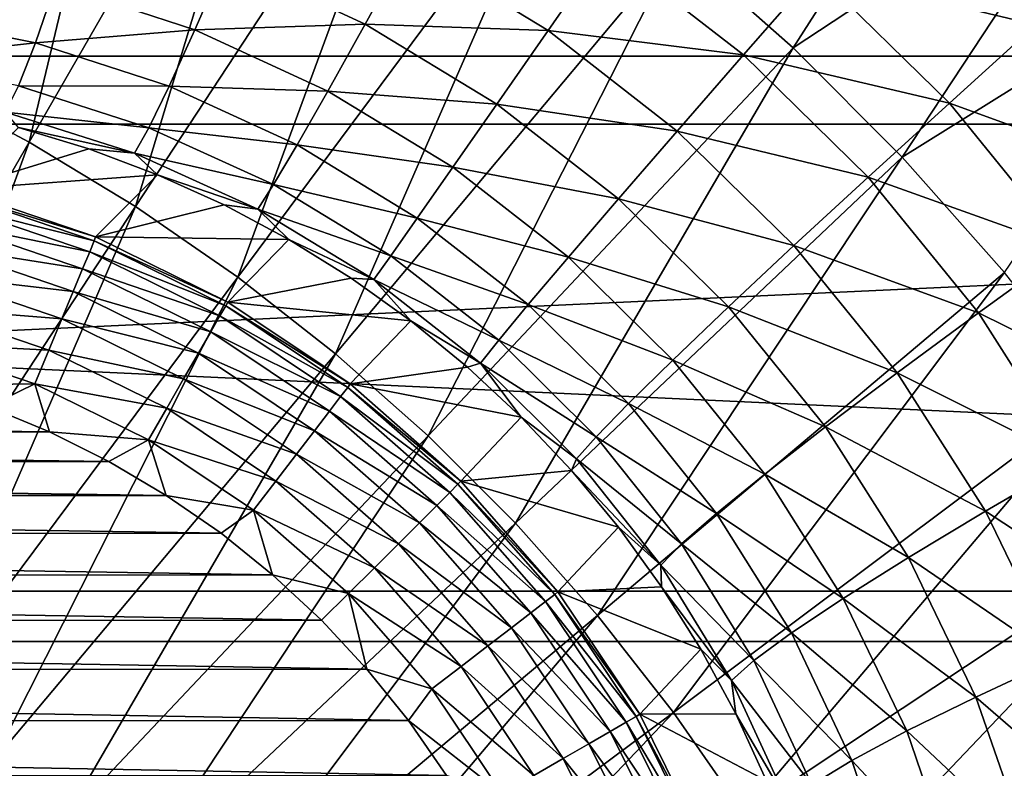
# Model space of a CAD drawing. Header units: metres. Extents: x -22 to 22, y 0 to 204.
# Tile 404 of 497: x 3.75 to 7.25, y 186.96 to 189.62. Entities that reach past the tile are written whole.
import ezdxf

# ---------------------------------------------------------------- set-up
doc = ezdxf.new("R2010")
doc.units = ezdxf.units.M
doc.layers.add('solid_002_SW0002', color=7, linetype='CONTINUOUS')
doc.layers.add('solid_002_SW0002_01', color=7, linetype='CONTINUOUS')

msp = doc.modelspace()

# ---------------------------------------------------------------- linework, layer by layer
at = {"layer": 'solid_002_SW0002'}
for points in [[(18.79812, 191.021088, 0.72), (-18.79812, 191.021088, 0.72), (-19.582014, 189.245132, 0.72)], [(19.582014, 189.245132, 0.72), (-19.582014, 189.245132, 0.72), (-20.197836, 187.408127, 0.72)], [(20.197836, 187.408127, 0.72), (-20.197836, 187.408127, 0.72), (-20.64257, 185.517471, 0.72)]]:
    msp.add_3dface(points, dxfattribs=at)
at = {"layer": 'solid_002_SW0002_01'}
for points in [[(-20.239058, 189.486969), (-19.429903, 191.322739), (20.239056, 189.486969)], [(-19.429903, 191.322739), (19.429903, 191.322739), (20.239056, 189.486969)], [(3.392634, 189.389069, 261.141571), (4.238015, 191.078064, 261.11438), (3.734998, 191.308762, 261.083984)], [(3.783996, 189.181915, 261.168884), (4.238015, 191.078064, 261.11438), (3.392634, 189.389069, 261.141571)], [(3.783996, 189.181915, 261.168884), (4.726892, 190.81926, 261.148499), (4.238015, 191.078064, 261.11438)], [(18.79812, 191.021088, 0.72), (-19.582014, 189.245132, 0.72), (19.582014, 189.245132, 0.72)], [(4.162228, 188.952698, 261.199097), (4.726892, 190.81926, 261.148499), (3.783996, 189.181915, 261.168884)], [(4.162228, 188.952698, 261.199097), (5.199363, 190.532913, 261.186249), (4.726892, 190.81926, 261.148499)], [(6.086611, 189.880402, 261.272217), (6.497746, 189.516205, 261.32019), (7.247954, 190.689087, 261.334351)], [(6.497746, 189.516205, 261.32019), (7.634812, 190.266434, 261.384674), (7.247954, 190.689087, 261.334351)], [(4.525593, 188.70195, 261.232117), (5.199363, 190.532913, 261.186249), (4.162228, 188.952698, 261.199097)], [(4.525593, 188.70195, 261.232117), (5.65326, 190.219666, 261.227539), (5.199363, 190.532913, 261.186249)], [(6.497746, 189.516205, 261.32019), (6.885348, 189.128479, 261.371277), (7.634812, 190.266434, 261.384674)], [(6.885348, 189.128479, 261.371277), (8.000366, 189.824326, 261.437927), (7.634812, 190.266434, 261.384674)], [(4.872514, 188.430374, 261.267914), (5.65326, 190.219666, 261.227539), (4.525593, 188.70195, 261.232117)], [(4.872514, 188.430374, 261.267914), (6.086611, 189.880402, 261.272217), (5.65326, 190.219666, 261.227539)], [(6.578344, 189.78537, 257.265228), (6.851815, 190.096527, 257.399323), (7.360445, 189.598404, 257.416473)], [(7.360445, 189.598404, 257.416473), (6.851815, 190.096527, 257.399323), (7.680366, 189.884674, 257.489197)], [(4.977928, 189.600845, 256.532562), (4.48091, 189.830399, 256.553589), (5.131548, 189.88002, 256.829315)], [(5.201653, 188.13884, 261.306305), (6.086611, 189.880402, 261.272217), (4.872514, 188.430374, 261.267914)], [(4.977928, 189.600845, 256.532562), (5.131548, 189.88002, 256.829315), (5.627454, 189.577774, 256.820892)], [(5.627454, 189.577774, 256.820892), (5.131548, 189.88002, 256.829315), (5.831931, 189.872101, 257.068176)], [(5.201653, 188.13884, 261.306305), (6.497746, 189.516205, 261.32019), (6.086611, 189.880402, 261.272217)], [(5.627454, 189.577774, 256.820892), (5.831931, 189.872101, 257.068176), (6.321222, 189.491501, 257.07254)], [(6.321222, 189.491501, 257.07254), (5.831931, 189.872101, 257.068176), (6.578344, 189.78537, 257.265228)], [(4.372547, 189.580688, 256.213745), (3.877859, 189.742554, 256.247131), (4.48091, 189.830399, 256.553589)], [(4.372547, 189.580688, 256.213745), (4.48091, 189.830399, 256.553589), (4.977928, 189.600845, 256.532562)], [(6.885348, 189.128479, 261.371277), (7.248406, 188.718872, 261.425201), (8.000366, 189.824326, 261.437927)], [(6.321222, 189.491501, 257.07254), (6.578344, 189.78537, 257.265228), (7.053001, 189.32074, 257.28241)], [(7.053001, 189.32074, 257.28241), (6.578344, 189.78537, 257.265228), (7.360445, 189.598404, 257.416473)], [(3.805899, 189.534439, 255.87149), (3.315197, 189.632401, 255.916855), (3.877859, 189.742554, 256.247131)], [(3.805899, 189.534439, 255.87149), (3.877859, 189.742554, 256.247131), (4.372547, 189.580688, 256.213745)], [(3.268308, 189.475082, 255.51358), (3.315197, 189.632401, 255.916855), (3.805899, 189.534439, 255.87149)], [(4.845086, 189.363068, 256.192841), (4.372547, 189.580688, 256.213745), (4.977928, 189.600845, 256.532562)], [(4.845086, 189.363068, 256.192841), (4.977928, 189.600845, 256.532562), (5.445326, 189.316116, 256.524323)], [(5.445326, 189.316116, 256.524323), (4.977928, 189.600845, 256.532562), (5.627454, 189.577774, 256.820892)], [(7.053001, 189.32074, 257.28241), (7.360445, 189.598404, 257.416473), (7.809687, 189.044937, 257.446503)], [(4.281466, 189.380142, 255.83815), (3.805899, 189.534439, 255.87149), (4.372547, 189.580688, 256.213745)], [(4.281466, 189.380142, 255.83815), (4.372547, 189.580688, 256.213745), (4.845086, 189.363068, 256.192841)], [(5.445326, 189.316116, 256.524323), (5.627454, 189.577774, 256.820892), (6.085866, 189.2211, 256.825409)], [(6.085866, 189.2211, 256.825409), (5.627454, 189.577774, 256.820892), (6.321222, 189.491501, 257.07254)], [(3.746161, 189.381775, 255.468109), (3.268308, 189.475082, 255.51358), (3.805899, 189.534439, 255.87149)], [(3.746161, 189.381775, 255.468109), (3.805899, 189.534439, 255.87149), (4.281466, 189.380142, 255.83815)], [(5.511953, 187.828461, 261.347168), (6.497746, 189.516205, 261.32019), (5.201653, 188.13884, 261.306305)], [(5.511953, 187.828461, 261.347168), (6.885348, 189.128479, 261.371277), (6.497746, 189.516205, 261.32019)], [(-20.874525, 187.587189), (-20.239058, 189.486969), (20.874525, 187.587189)], [(-20.239058, 189.486969), (20.239056, 189.486969), (20.874525, 187.587189)], [(6.085866, 189.2211, 256.825409), (6.321222, 189.491501, 257.07254), (6.764511, 189.057541, 257.089844)], [(6.764511, 189.057541, 257.089844), (6.321222, 189.491501, 257.07254), (7.053001, 189.32074, 257.28241)], [(3.783996, 189.181915, 261.168884), (3.392634, 189.389069, 261.141571), (2.839283, 187.547043, 261.232117)], [(3.699902, 189.287766, 255.045486), (3.746161, 189.381775, 255.468109), (4.209588, 189.232986, 255.434708)], [(4.209588, 189.232986, 255.434708), (3.746161, 189.381775, 255.468109), (4.281466, 189.380142, 255.83815)], [(4.209588, 189.232986, 255.434708), (4.281466, 189.380142, 255.83815), (4.73582, 189.171722, 255.817307)], [(4.73582, 189.171722, 255.817307), (4.281466, 189.380142, 255.83815), (4.845086, 189.363068, 256.192841)], [(4.73582, 189.171722, 255.817307), (4.845086, 189.363068, 256.192841), (5.289382, 189.092621, 256.184723)], [(5.289382, 189.092621, 256.184723), (4.845086, 189.363068, 256.192841), (5.445326, 189.316116, 256.524323)], [(5.289382, 189.092621, 256.184723), (5.445326, 189.316116, 256.524323), (5.877234, 188.979874, 256.528961)], [(5.877234, 188.979874, 256.528961), (5.445326, 189.316116, 256.524323), (6.085866, 189.2211, 256.825409)], [(6.764511, 189.057541, 257.089844), (7.053001, 189.32074, 257.28241), (7.472351, 188.804504, 257.312378)], [(7.472351, 188.804504, 257.312378), (7.053001, 189.32074, 257.28241), (7.809687, 189.044937, 257.446503)], [(4.158424, 189.142303, 255.011917), (3.746253, 189.234283, 254.611298), (3.699902, 189.287766, 255.045486)], [(4.158424, 189.142303, 255.011917), (3.699902, 189.287766, 255.045486), (4.209588, 189.232986, 255.434708)], [(19.582014, 189.245132, 0.72), (-20.197836, 187.408127, 0.72), (20.197836, 187.408127, 0.72)], [(3.746253, 189.234283, 254.611298), (3.995695, 189.158234, 254.59259), (3.524621, 189.013123, 241.935028)], [(4.158424, 189.142303, 255.011917), (3.995695, 189.158234, 254.59259), (3.746253, 189.234283, 254.611298)], [(4.158424, 189.142303, 255.011917), (4.209588, 189.232986, 255.434708), (4.652431, 189.030807, 255.413834)], [(4.652431, 189.030807, 255.413834), (4.209588, 189.232986, 255.434708), (4.73582, 189.171722, 255.817307)], [(5.877234, 188.979874, 256.528961), (6.085866, 189.2211, 256.825409), (6.501052, 188.814346, 256.842773)], [(6.501052, 188.814346, 256.842773), (6.085866, 189.2211, 256.825409), (6.764511, 189.057541, 257.089844)], [(3.783996, 189.181915, 261.168884), (2.839283, 187.547043, 261.232117), (3.123089, 187.375076, 261.254791)], [(4.162228, 188.952698, 261.199097), (3.783996, 189.181915, 261.168884), (3.123089, 187.375076, 261.254791)], [(4.652431, 189.030807, 255.413834), (4.73582, 189.171722, 255.817307), (5.162909, 188.912018, 255.809265)], [(5.162909, 188.912018, 255.809265), (4.73582, 189.171722, 255.817307), (5.289382, 189.092621, 256.184723)], [(3.995695, 189.158234, 254.59259), (4.239533, 189.066193, 254.57753), (3.524621, 189.013123, 241.935028)], [(4.158424, 189.142303, 255.011917), (4.239533, 189.066193, 254.57753), (3.995695, 189.158234, 254.59259)], [(4.596677, 188.943314, 254.990967), (4.239533, 189.066193, 254.57753), (4.158424, 189.142303, 255.011917)], [(4.596677, 188.943314, 254.990967), (4.158424, 189.142303, 255.011917), (4.652431, 189.030807, 255.413834)], [(5.802604, 187.500565, 261.39035), (6.885348, 189.128479, 261.371277), (5.511953, 187.828461, 261.347168)], [(5.802604, 187.500565, 261.39035), (7.248406, 188.718872, 261.425201), (6.885348, 189.128479, 261.371277)], [(4.239533, 189.066193, 254.57753), (4.019932, 188.845047, 241.934052), (3.524621, 189.013123, 241.935028)], [(4.239533, 189.066193, 254.57753), (4.476849, 188.958557, 254.566269), (4.019932, 188.845047, 241.934052)], [(4.596677, 188.943314, 254.990967), (4.476849, 188.958557, 254.566269), (4.239533, 189.066193, 254.57753)], [(5.162909, 188.912018, 255.809265), (5.289382, 189.092621, 256.184723), (5.699721, 188.772888, 256.189514)], [(5.699721, 188.772888, 256.189514), (5.289382, 189.092621, 256.184723), (5.877234, 188.979874, 256.528961)], [(4.596677, 188.943314, 254.990967), (4.652431, 189.030807, 255.413834), (5.06857, 188.778091, 255.405838)], [(5.06857, 188.778091, 255.405838), (4.652431, 189.030807, 255.413834), (5.162909, 188.912018, 255.809265)], [(6.501052, 188.814346, 256.842773), (6.764511, 189.057541, 257.089844), (7.156123, 188.575394, 257.119781)], [(7.156123, 188.575394, 257.119781), (6.764511, 189.057541, 257.089844), (7.472351, 188.804504, 257.312378)], [(3.521206, 188.998215, 241.803772), (4.014738, 188.830673, 241.803772), (3.51056, 188.958481, 241.674301)], [(3.521206, 188.998215, 241.803772), (3.524621, 189.013123, 241.935028), (4.019932, 188.845047, 241.934052)], [(3.521206, 188.998215, 241.803772), (4.019932, 188.845047, 241.934052), (4.014738, 188.830673, 241.803772)], [(3.51056, 188.958481, 241.674301), (3.998996, 188.792679, 241.674301), (3.493643, 188.895355, 241.555222)], [(4.014738, 188.830673, 241.803772), (3.998996, 188.792679, 241.674301), (3.51056, 188.958481, 241.674301)], [(4.476849, 188.958557, 254.566269), (4.706576, 188.835815, 254.558792), (4.019932, 188.845047, 241.934052)], [(4.596677, 188.943314, 254.990967), (4.706576, 188.835815, 254.558792), (4.476849, 188.958557, 254.566269)], [(5.699721, 188.772888, 256.189514), (5.877234, 188.979874, 256.528961), (6.268175, 188.596283, 256.546448)], [(6.268175, 188.596283, 256.546448), (5.877234, 188.979874, 256.528961), (6.501052, 188.814346, 256.842773)], [(4.162228, 188.952698, 261.199097), (3.123089, 187.375076, 261.254791), (3.395742, 187.186935, 261.279572)], [(4.525593, 188.70195, 261.232117), (4.162228, 188.952698, 261.199097), (3.395742, 187.186935, 261.279572)], [(5.008352, 188.693665, 254.982941), (4.706576, 188.835815, 254.558792), (4.596677, 188.943314, 254.990967)], [(5.008352, 188.693665, 254.982941), (4.596677, 188.943314, 254.990967), (5.06857, 188.778091, 255.405838)], [(3.493643, 188.895355, 241.555222), (3.973983, 188.732285, 241.555222), (3.471092, 188.811188, 241.451004)], [(3.998996, 188.792679, 241.674301), (3.973983, 188.732285, 241.555222), (3.493643, 188.895355, 241.555222)], [(5.06857, 188.778091, 255.405838), (5.162909, 188.912018, 255.809265), (5.557066, 188.604523, 255.814148)], [(5.557066, 188.604523, 255.814148), (5.162909, 188.912018, 255.809265), (5.699721, 188.772888, 256.189514)], [(4.014738, 188.830673, 241.803772), (4.482124, 188.600159, 241.803772), (3.998996, 188.792679, 241.674301)], [(4.014738, 188.830673, 241.803772), (4.019932, 188.845047, 241.934052), (4.489183, 188.613724, 241.933304)], [(4.014738, 188.830673, 241.803772), (4.489183, 188.613724, 241.933304), (4.482124, 188.600159, 241.803772)], [(4.706576, 188.835815, 254.558792), (4.489183, 188.613724, 241.933304), (4.019932, 188.845047, 241.934052)], [(4.706576, 188.835815, 254.558792), (4.927793, 188.698517, 254.555099), (4.489183, 188.613724, 241.933304)], [(5.008352, 188.693665, 254.982941), (4.927793, 188.698517, 254.555099), (4.706576, 188.835815, 254.558792)], [(3.471092, 188.811188, 241.451004), (3.940639, 188.651794, 241.451004), (3.443757, 188.709167, 241.365585)], [(3.973983, 188.732285, 241.555222), (3.940639, 188.651794, 241.451004), (3.471092, 188.811188, 241.451004)], [(3.998996, 188.792679, 241.674301), (4.461557, 188.564529, 241.674301), (3.973983, 188.732285, 241.555222)], [(4.482124, 188.600159, 241.803772), (4.461557, 188.564529, 241.674301), (3.998996, 188.792679, 241.674301)], [(6.268175, 188.596283, 256.546448), (6.501052, 188.814346, 256.842773), (6.867666, 188.362427, 256.872742)], [(6.867666, 188.362427, 256.872742), (6.501052, 188.814346, 256.842773), (7.156123, 188.575394, 257.119781)], [(7.156123, 188.575394, 257.119781), (7.472351, 188.804504, 257.312378), (7.830887, 188.242767, 257.354706)], [(5.008352, 188.693665, 254.982941), (5.06857, 188.778091, 255.405838), (5.452274, 188.478317, 255.410812)], [(5.452274, 188.478317, 255.410812), (5.06857, 188.778091, 255.405838), (5.557066, 188.604523, 255.814148)], [(5.557066, 188.604523, 255.814148), (5.699721, 188.772888, 256.189514), (6.070784, 188.407944, 256.207092)], [(6.070784, 188.407944, 256.207092), (5.699721, 188.772888, 256.189514), (6.268175, 188.596283, 256.546448)], [(3.973983, 188.732285, 241.555222), (4.428875, 188.507935, 241.555222), (3.940639, 188.651794, 241.451004)], [(4.461557, 188.564529, 241.674301), (4.428875, 188.507935, 241.555222), (3.973983, 188.732285, 241.555222)], [(6.072971, 187.156555, 261.435638), (7.248406, 188.718872, 261.425201), (5.802604, 187.500565, 261.39035)], [(6.072971, 187.156555, 261.435638), (7.586127, 188.289154, 261.481781), (7.248406, 188.718872, 261.425201)], [(4.525593, 188.70195, 261.232117), (3.395742, 187.186935, 261.279572), (3.656058, 186.98317, 261.306427)], [(3.443757, 188.709167, 241.365585), (3.90022, 188.554214, 241.365585), (3.412666, 188.593124, 241.30217)], [(3.940639, 188.651794, 241.451004), (3.90022, 188.554214, 241.365585), (3.443757, 188.709167, 241.365585)], [(4.872514, 188.430374, 261.267914), (4.525593, 188.70195, 261.232117), (3.656058, 186.98317, 261.306427)], [(4.927793, 188.698517, 254.555099), (5.139707, 188.54715, 254.555191), (4.489183, 188.613724, 241.933304)], [(5.008352, 188.693665, 254.982941), (5.139707, 188.54715, 254.555191), (4.927793, 188.698517, 254.555099)], [(5.387554, 188.396927, 254.987991), (5.139707, 188.54715, 254.555191), (5.008352, 188.693665, 254.982941)], [(5.387554, 188.396927, 254.987991), (5.008352, 188.693665, 254.982941), (5.452274, 188.478317, 255.410812)], [(3.940639, 188.651794, 241.451004), (4.385309, 188.43248, 241.451004), (3.90022, 188.554214, 241.365585)], [(4.428875, 188.507935, 241.555222), (4.385309, 188.43248, 241.451004), (3.940639, 188.651794, 241.451004)], [(4.482124, 188.600159, 241.803772), (4.489183, 188.613724, 241.933304), (4.924291, 188.323059, 241.932877)], [(5.139707, 188.54715, 254.555191), (4.924291, 188.323059, 241.932877), (4.489183, 188.613724, 241.933304)], [(3.412666, 188.593124, 241.30217), (3.854248, 188.443222, 241.30217), (3.378991, 188.467453, 241.263153)], [(3.90022, 188.554214, 241.365585), (3.854248, 188.443222, 241.30217), (3.412666, 188.593124, 241.30217)], [(4.482124, 188.600159, 241.803772), (4.915503, 188.310593, 241.803772), (4.461557, 188.564529, 241.674301)], [(4.482124, 188.600159, 241.803772), (4.924291, 188.323059, 241.932877), (4.915503, 188.310593, 241.803772)], [(5.452274, 188.478317, 255.410812), (5.557066, 188.604523, 255.814148), (5.913038, 188.253311, 255.831879)], [(5.913038, 188.253311, 255.831879), (5.557066, 188.604523, 255.814148), (6.070784, 188.407944, 256.207092)], [(6.070784, 188.407944, 256.207092), (6.268175, 188.596283, 256.546448), (6.613055, 188.170074, 256.576477)], [(6.613055, 188.170074, 256.576477), (6.268175, 188.596283, 256.546448), (6.867666, 188.362427, 256.872742)], [(6.867666, 188.362427, 256.872742), (7.156123, 188.575394, 257.119781), (7.490912, 188.050766, 257.161987)], [(7.490912, 188.050766, 257.161987), (7.156123, 188.575394, 257.119781), (7.830887, 188.242767, 257.354706)], [(3.90022, 188.554214, 241.365585), (4.332499, 188.341003, 241.365585), (3.854248, 188.443222, 241.30217)], [(4.385309, 188.43248, 241.451004), (4.332499, 188.341003, 241.365585), (3.90022, 188.554214, 241.365585)], [(4.461557, 188.564529, 241.674301), (4.890461, 188.277954, 241.674301), (4.428875, 188.507935, 241.555222)], [(4.915503, 188.310593, 241.803772), (4.890461, 188.277954, 241.674301), (4.461557, 188.564529, 241.674301)], [(5.139707, 188.54715, 254.555191), (5.341472, 188.382294, 254.559113), (4.924291, 188.323059, 241.932877)], [(5.387554, 188.396927, 254.987991), (5.341472, 188.382294, 254.559113), (5.139707, 188.54715, 254.555191)], [(4.428875, 188.507935, 241.555222), (4.850668, 188.226105, 241.555222), (4.385309, 188.43248, 241.451004)], [(4.890461, 188.277954, 241.674301), (4.850668, 188.226105, 241.555222), (4.428875, 188.507935, 241.555222)], [(3.378991, 188.467453, 241.263153), (3.804455, 188.323013, 241.263153), (3.412778, 188.317459, 241.25)], [(3.854248, 188.443222, 241.30217), (3.804455, 188.323013, 241.263153), (3.378991, 188.467453, 241.263153)], [(5.387554, 188.396927, 254.987991), (5.452274, 188.478317, 255.410812), (5.79826, 188.135605, 255.428696)], [(5.79826, 188.135605, 255.428696), (5.452274, 188.478317, 255.410812), (5.913038, 188.253311, 255.831879)], [(3.854248, 188.443222, 241.30217), (4.272434, 188.236969, 241.30217), (3.804455, 188.323013, 241.263153)], [(4.332499, 188.341003, 241.365585), (4.272434, 188.236969, 241.30217), (3.854248, 188.443222, 241.30217)], [(4.385309, 188.43248, 241.451004), (4.797623, 188.156982, 241.451004), (4.332499, 188.341003, 241.365585)], [(4.850668, 188.226105, 241.555222), (4.797623, 188.156982, 241.451004), (4.385309, 188.43248, 241.451004)], [(4.872514, 188.430374, 261.267914), (3.656058, 186.98317, 261.306427), (3.903031, 186.76442, 261.335236)], [(5.201653, 188.13884, 261.306305), (4.872514, 188.430374, 261.267914), (3.903031, 186.76442, 261.335236)], [(5.387554, 188.396927, 254.987991), (5.532149, 188.204712, 254.566895), (5.341472, 188.382294, 254.559113)], [(5.728868, 188.057343, 255.006027), (5.532149, 188.204712, 254.566895), (5.387554, 188.396927, 254.987991)], [(5.728868, 188.057343, 255.006027), (5.387554, 188.396927, 254.987991), (5.79826, 188.135605, 255.428696)], [(5.913038, 188.253311, 255.831879), (6.070784, 188.407944, 256.207092), (6.397654, 188.002411, 256.237244)], [(6.397654, 188.002411, 256.237244), (6.070784, 188.407944, 256.207092), (6.613055, 188.170074, 256.576477)], [(5.341472, 188.382294, 254.559113), (5.532149, 188.204712, 254.566895), (4.924291, 188.323059, 241.932877)], [(6.613055, 188.170074, 256.576477), (6.867666, 188.362427, 256.872742), (7.180869, 187.870712, 256.914917)], [(7.180869, 187.870712, 256.914917), (6.867666, 188.362427, 256.872742), (7.490912, 188.050766, 257.161987)], [(4.332499, 188.341003, 241.365585), (4.733323, 188.073181, 241.365585), (4.272434, 188.236969, 241.30217)], [(4.797623, 188.156982, 241.451004), (4.733323, 188.073181, 241.365585), (4.332499, 188.341003, 241.365585)], [(3.804455, 188.323013, 241.263153), (3.637866, 188.242996, 241.25), (3.412778, 188.317459, 241.25)], [(3.804455, 188.323013, 241.263153), (3.85669, 188.153046, 241.25), (3.637866, 188.242996, 241.25)], [(3.804455, 188.323013, 241.263153), (4.207376, 188.124298, 241.263153), (3.85669, 188.153046, 241.25)], [(4.272434, 188.236969, 241.30217), (4.207376, 188.124298, 241.263153), (3.804455, 188.323013, 241.263153)], [(4.915503, 188.310593, 241.803772), (5.307348, 187.966888, 241.803772), (4.890461, 188.277954, 241.674301)], [(4.915503, 188.310593, 241.803772), (4.924291, 188.323059, 241.932877), (5.317592, 187.97821, 241.932724)], [(4.915503, 188.310593, 241.803772), (5.317592, 187.97821, 241.932724), (5.307348, 187.966888, 241.803772)], [(5.532149, 188.204712, 254.566895), (5.317592, 187.97821, 241.932724), (4.924291, 188.323059, 241.932877)], [(4.890461, 188.277954, 241.674301), (5.278261, 187.937805, 241.674301), (4.850668, 188.226105, 241.555222)], [(5.307348, 187.966888, 241.803772), (5.278261, 187.937805, 241.674301), (4.890461, 188.277954, 241.674301)], [(6.322521, 186.797928, 261.482849), (7.586127, 188.289154, 261.481781), (6.072971, 187.156555, 261.435638)], [(6.322521, 186.797928, 261.482849), (7.89785, 187.841171, 261.540741), (7.586127, 188.289154, 261.481781)], [(-3.858177, 188.152374, 241.25), (-3.639287, 188.242477, 241.25), (3.85669, 188.153046, 241.25)], [(-3.639287, 188.242477, 241.25), (3.637866, 188.242996, 241.25), (3.85669, 188.153046, 241.25)], [(4.272434, 188.236969, 241.30217), (4.660189, 187.97789, 241.30217), (4.207376, 188.124298, 241.263153)], [(4.733323, 188.073181, 241.365585), (4.660189, 187.97789, 241.30217), (4.272434, 188.236969, 241.30217)], [(4.850668, 188.226105, 241.555222), (5.232038, 187.891586, 241.555222), (4.797623, 188.156982, 241.451004)], [(5.278261, 187.937805, 241.674301), (5.232038, 187.891586, 241.555222), (4.850668, 188.226105, 241.555222)], [(5.79826, 188.135605, 255.428696), (5.913038, 188.253311, 255.831879), (6.226, 187.862946, 255.862183)], [(6.226, 187.862946, 255.862183), (5.913038, 188.253311, 255.831879), (6.397654, 188.002411, 256.237244)], [(5.532149, 188.204712, 254.566895), (5.711012, 188.015045, 254.578415), (5.317592, 187.97821, 241.932724)], [(5.728868, 188.057343, 255.006027), (5.711012, 188.015045, 254.578415), (5.532149, 188.204712, 254.566895)], [(-4.068647, 188.047165, 241.25), (-3.858177, 188.152374, 241.25), (4.067089, 188.048019, 241.25)], [(-3.858177, 188.152374, 241.25), (3.85669, 188.153046, 241.25), (4.067089, 188.048019, 241.25)], [(4.207376, 188.124298, 241.263153), (4.067089, 188.048019, 241.25), (3.85669, 188.153046, 241.25)], [(4.797623, 188.156982, 241.451004), (5.170423, 187.829987, 241.451004), (4.733323, 188.073181, 241.365585)], [(5.232038, 187.891586, 241.555222), (5.170423, 187.829987, 241.451004), (4.797623, 188.156982, 241.451004)], [(6.397654, 188.002411, 256.237244), (6.613055, 188.170074, 256.576477), (6.90729, 187.706421, 256.618683)], [(6.90729, 187.706421, 256.618683), (6.613055, 188.170074, 256.576477), (7.180869, 187.870712, 256.914917)], [(5.201653, 188.13884, 261.306305), (3.903031, 186.76442, 261.335236), (4.13587, 186.53154, 261.365906)], [(4.207376, 188.124298, 241.263153), (4.270949, 187.927307, 241.25), (4.067089, 188.048019, 241.25)], [(5.511953, 187.828461, 261.347168), (5.201653, 188.13884, 261.306305), (4.13587, 186.53154, 261.365906)], [(4.207376, 188.124298, 241.263153), (4.580976, 187.874664, 241.263153), (4.270949, 187.927307, 241.25)], [(4.660189, 187.97789, 241.30217), (4.580976, 187.874664, 241.263153), (4.207376, 188.124298, 241.263153)], [(5.728868, 188.057343, 255.006027), (5.79826, 188.135605, 255.428696), (6.10171, 187.754639, 255.459183)], [(6.10171, 187.754639, 255.459183), (5.79826, 188.135605, 255.428696), (6.226, 187.862946, 255.862183)], [(-4.272564, 187.926254, 241.25), (-4.068647, 188.047165, 241.25), (4.270949, 187.927307, 241.25)], [(-4.068647, 188.047165, 241.25), (4.067089, 188.048019, 241.25), (4.270949, 187.927307, 241.25)], [(4.733323, 188.073181, 241.365585), (5.095733, 187.755295, 241.365585), (4.660189, 187.97789, 241.30217)], [(5.170423, 187.829987, 241.451004), (5.095733, 187.755295, 241.365585), (4.733323, 188.073181, 241.365585)], [(6.027402, 187.679764, 255.036743), (5.711012, 188.015045, 254.578415), (5.728868, 188.057343, 255.006027)], [(6.027402, 187.679764, 255.036743), (5.728868, 188.057343, 255.006027), (6.10171, 187.754639, 255.459183)], [(7.180869, 187.870712, 256.914917), (7.490912, 188.050766, 257.161987), (7.764235, 187.489914, 257.215881)], [(5.711012, 188.015045, 254.578415), (5.877364, 187.81398, 254.593582), (5.317592, 187.97821, 241.932724)], [(6.027402, 187.679764, 255.036743), (5.877364, 187.81398, 254.593582), (5.711012, 188.015045, 254.578415)], [(4.660189, 187.97789, 241.30217), (5.010783, 187.670364, 241.30217), (4.580976, 187.874664, 241.263153)], [(5.095733, 187.755295, 241.365585), (5.010783, 187.670364, 241.30217), (4.660189, 187.97789, 241.30217)], [(5.307348, 187.966888, 241.803772), (5.317592, 187.97821, 241.932724), (5.662567, 187.58493, 241.932877)], [(5.877364, 187.81398, 254.593582), (5.662567, 187.58493, 241.932877), (5.317592, 187.97821, 241.932724)], [(6.226, 187.862946, 255.862183), (6.397654, 188.002411, 256.237244), (6.675937, 187.561356, 256.279541)], [(6.675937, 187.561356, 256.279541), (6.397654, 188.002411, 256.237244), (6.90729, 187.706421, 256.618683)], [(5.307348, 187.966888, 241.803772), (5.650973, 187.575012, 241.803772), (5.278261, 187.937805, 241.674301)], [(5.307348, 187.966888, 241.803772), (5.662567, 187.58493, 241.932877), (5.650973, 187.575012, 241.803772)], [(-4.467151, 187.791412, 241.25), (-4.272564, 187.926254, 241.25), (4.465518, 187.792648, 241.25)], [(-4.272564, 187.926254, 241.25), (4.270949, 187.927307, 241.25), (4.465518, 187.792648, 241.25)], [(4.580976, 187.874664, 241.263153), (4.465518, 187.792648, 241.25), (4.270949, 187.927307, 241.25)], [(5.278261, 187.937805, 241.674301), (5.618337, 187.549988, 241.674301), (5.232038, 187.891586, 241.555222)], [(5.650973, 187.575012, 241.803772), (5.618337, 187.549988, 241.674301), (5.278261, 187.937805, 241.674301)], [(4.580976, 187.874664, 241.263153), (4.648721, 187.645172, 241.25), (4.465518, 187.792648, 241.25)], [(4.580976, 187.874664, 241.263153), (4.918771, 187.578369, 241.263153), (4.648721, 187.645172, 241.25)], [(5.010783, 187.670364, 241.30217), (4.918771, 187.578369, 241.263153), (4.580976, 187.874664, 241.263153)], [(5.232038, 187.891586, 241.555222), (5.566476, 187.510193, 241.555222), (5.170423, 187.829987, 241.451004)], [(5.618337, 187.549988, 241.674301), (5.566476, 187.510193, 241.555222), (5.232038, 187.891586, 241.555222)], [(6.10171, 187.754639, 255.459183), (6.226, 187.862946, 255.862183), (6.491683, 187.438538, 255.904617)], [(6.491683, 187.438538, 255.904617), (6.226, 187.862946, 255.862183), (6.675937, 187.561356, 256.279541)], [(6.550758, 186.426102, 261.531799), (7.89785, 187.841171, 261.540741), (6.322521, 186.797928, 261.482849)], [(6.550758, 186.426102, 261.531799), (8.182957, 187.376709, 261.601898), (7.89785, 187.841171, 261.540741)], [(6.90729, 187.706421, 256.618683), (7.180869, 187.870712, 256.914917), (7.436315, 187.345169, 256.968689)], [(7.436315, 187.345169, 256.968689), (7.180869, 187.870712, 256.914917), (7.764235, 187.489914, 257.215881)], [(5.511953, 187.828461, 261.347168), (4.13587, 186.53154, 261.365906), (4.353966, 186.285507, 261.398285)], [(5.802604, 187.500565, 261.39035), (5.511953, 187.828461, 261.347168), (4.353966, 186.285507, 261.398285)], [(5.170423, 187.829987, 241.451004), (5.497344, 187.457169, 241.451004), (5.095733, 187.755295, 241.365585)], [(5.566476, 187.510193, 241.555222), (5.497344, 187.457169, 241.451004), (5.170423, 187.829987, 241.451004)], [(5.877364, 187.81398, 254.593582), (6.030419, 187.602386, 254.612549), (5.662567, 187.58493, 241.932877)], [(6.027402, 187.679764, 255.036743), (6.030419, 187.602386, 254.612549), (5.877364, 187.81398, 254.593582)], [(-4.650316, 187.643799, 241.25), (-4.467151, 187.791412, 241.25), (4.648721, 187.645172, 241.25)], [(-4.467151, 187.791412, 241.25), (4.465518, 187.792648, 241.25), (4.648721, 187.645172, 241.25)], [(5.095733, 187.755295, 241.365585), (5.413544, 187.392868, 241.365585), (5.010783, 187.670364, 241.30217)], [(5.497344, 187.457169, 241.451004), (5.413544, 187.392868, 241.365585), (5.095733, 187.755295, 241.365585)], [(6.027402, 187.679764, 255.036743), (6.10171, 187.754639, 255.459183), (6.358412, 187.340591, 255.501831)], [(6.358412, 187.340591, 255.501831), (6.10171, 187.754639, 255.459183), (6.491683, 187.438538, 255.904617)], [(6.675937, 187.561356, 256.279541), (6.90729, 187.706421, 256.618683), (7.146787, 187.211044, 256.672424)], [(7.146787, 187.211044, 256.672424), (6.90729, 187.706421, 256.618683), (7.436315, 187.345169, 256.968689)], [(5.010783, 187.670364, 241.30217), (5.318232, 187.319748, 241.30217), (4.918771, 187.578369, 241.263153)], [(5.413544, 187.392868, 241.365585), (5.318232, 187.319748, 241.30217), (5.010783, 187.670364, 241.30217)], [(6.278929, 187.269577, 255.079666), (6.030419, 187.602386, 254.612549), (6.027402, 187.679764, 255.036743)], [(6.278929, 187.269577, 255.079666), (6.027402, 187.679764, 255.036743), (6.358412, 187.340591, 255.501831)], [(-4.823678, 187.482178, 241.25), (-4.650316, 187.643799, 241.25), (4.822175, 187.483673, 241.25)], [(-4.650316, 187.643799, 241.25), (4.648721, 187.645172, 241.25), (4.822175, 187.483673, 241.25)], [(4.918771, 187.578369, 241.263153), (4.822175, 187.483673, 241.25), (4.648721, 187.645172, 241.25)], [(6.030419, 187.602386, 254.612549), (6.169502, 187.381134, 254.635162), (5.662567, 187.58493, 241.932877)], [(6.278929, 187.269577, 255.079666), (6.169502, 187.381134, 254.635162), (6.030419, 187.602386, 254.612549)], [(-21.333294, 185.630783), (-20.874525, 187.587189), (21.333294, 185.630783)], [(-20.874525, 187.587189), (20.874525, 187.587189), (21.333294, 185.630783)], [(4.918771, 187.578369, 241.263153), (4.983799, 187.310318, 241.25), (4.822175, 187.483673, 241.25)], [(4.918771, 187.578369, 241.263153), (5.214996, 187.240555, 241.263153), (4.983799, 187.310318, 241.25)], [(5.318232, 187.319748, 241.30217), (5.214996, 187.240555, 241.263153), (4.918771, 187.578369, 241.263153)], [(5.650973, 187.575012, 241.803772), (5.940401, 187.141708, 241.803772), (5.618337, 187.549988, 241.674301)], [(5.650973, 187.575012, 241.803772), (5.662567, 187.58493, 241.932877), (5.953431, 187.149689, 241.933304)], [(5.650973, 187.575012, 241.803772), (5.953431, 187.149689, 241.933304), (5.940401, 187.141708, 241.803772)], [(6.169502, 187.381134, 254.635162), (5.953431, 187.149689, 241.933304), (5.662567, 187.58493, 241.932877)], [(6.491683, 187.438538, 255.904617), (6.675937, 187.561356, 256.279541), (6.90175, 187.090363, 256.333313)], [(6.90175, 187.090363, 256.333313), (6.675937, 187.561356, 256.279541), (7.146787, 187.211044, 256.672424)], [(5.618337, 187.549988, 241.674301), (5.904776, 187.12114, 241.674301), (5.566476, 187.510193, 241.555222)], [(5.940401, 187.141708, 241.803772), (5.904776, 187.12114, 241.674301), (5.618337, 187.549988, 241.674301)], [(5.802604, 187.500565, 261.39035), (4.353966, 186.285507, 261.398285), (4.556839, 186.02739, 261.432281)], [(6.072971, 187.156555, 261.435638), (5.802604, 187.500565, 261.39035), (4.556839, 186.02739, 261.432281)], [(5.566476, 187.510193, 241.555222), (5.848167, 187.08847, 241.555222), (5.497344, 187.457169, 241.451004)], [(5.904776, 187.12114, 241.674301), (5.848167, 187.08847, 241.555222), (5.566476, 187.510193, 241.555222)], [(-4.985174, 187.308716, 241.25), (-4.823678, 187.482178, 241.25), (4.983799, 187.310318, 241.25)], [(-4.823678, 187.482178, 241.25), (4.822175, 187.483673, 241.25), (4.983799, 187.310318, 241.25)], [(5.497344, 187.457169, 241.451004), (5.772705, 187.044907, 241.451004), (5.413544, 187.392868, 241.365585)], [(5.848167, 187.08847, 241.555222), (5.772705, 187.044907, 241.451004), (5.497344, 187.457169, 241.451004)], [(6.358412, 187.340591, 255.501831), (6.491683, 187.438538, 255.904617), (6.706366, 186.985657, 255.958557)], [(6.706366, 186.985657, 255.958557), (6.491683, 187.438538, 255.904617), (6.90175, 187.090363, 256.333313)], [(20.197836, 187.408127, 0.72), (-20.64257, 185.517471, 0.72), (20.64257, 185.517471, 0.72)], [(5.413544, 187.392868, 241.365585), (5.681231, 186.992111, 241.365585), (5.318232, 187.319748, 241.30217)], [(5.772705, 187.044907, 241.451004), (5.681231, 186.992111, 241.365585), (5.413544, 187.392868, 241.365585)], [(6.169502, 187.381134, 254.635162), (6.294019, 187.151031, 254.661163), (5.953431, 187.149689, 241.933304)], [(6.278929, 187.269577, 255.079666), (6.294019, 187.151031, 254.661163), (6.169502, 187.381134, 254.635162)], [(6.757165, 186.042465, 261.582306), (8.182957, 187.376709, 261.601898), (6.550758, 186.426102, 261.531799)], [(6.757165, 186.042465, 261.582306), (8.4408, 186.897491, 261.664978), (8.182957, 187.376709, 261.601898)], [(5.318232, 187.319748, 241.30217), (5.57719, 186.932053, 241.30217), (5.214996, 187.240555, 241.263153)], [(5.681231, 186.992111, 241.365585), (5.57719, 186.932053, 241.30217), (5.318232, 187.319748, 241.30217)], [(6.278929, 187.269577, 255.079666), (6.358412, 187.340591, 255.501831), (6.564751, 186.899139, 255.556)], [(6.564751, 186.899139, 255.556), (6.358412, 187.340591, 255.501831), (6.706366, 186.985657, 255.958557)], [(7.146787, 187.211044, 256.672424), (7.436315, 187.345169, 256.968689), (7.630151, 186.792191, 257.033325)], [(-5.132645, 187.125519, 241.25), (-4.985174, 187.308716, 241.25), (5.131415, 187.127151, 241.25)], [(-4.985174, 187.308716, 241.25), (4.983799, 187.310318, 241.25), (5.131415, 187.127151, 241.25)], [(5.214996, 187.240555, 241.263153), (5.131415, 187.127151, 241.25), (4.983799, 187.310318, 241.25)], [(6.479887, 186.832626, 255.13414), (6.294019, 187.151031, 254.661163), (6.278929, 187.269577, 255.079666)], [(6.479887, 186.832626, 255.13414), (6.278929, 187.269577, 255.079666), (6.564751, 186.899139, 255.556)], [(5.214996, 187.240555, 241.263153), (5.464501, 186.86702, 241.263153), (5.131415, 187.127151, 241.25)], [(5.57719, 186.932053, 241.30217), (5.464501, 186.86702, 241.263153), (5.214996, 187.240555, 241.263153)], [(6.90175, 187.090363, 256.333313), (7.146787, 187.211044, 256.672424), (7.327952, 186.690063, 256.736938)], [(7.327952, 186.690063, 256.736938), (7.146787, 187.211044, 256.672424), (7.630151, 186.792191, 257.033325)], [(6.072971, 187.156555, 261.435638), (4.556839, 186.02739, 261.432281), (4.744091, 185.758286, 261.467682)], [(6.322521, 186.797928, 261.482849), (6.072971, 187.156555, 261.435638), (4.744091, 185.758286, 261.467682)], [(5.940401, 187.141708, 241.803772), (6.170799, 186.674469, 241.803772), (5.904776, 187.12114, 241.674301)], [(5.940401, 187.141708, 241.803772), (5.953431, 187.149689, 241.933304), (6.184937, 186.680206, 241.934036)], [(5.940401, 187.141708, 241.803772), (6.184937, 186.680206, 241.934036), (6.170799, 186.674469, 241.803772)], [(6.294019, 187.151031, 254.661163), (6.403391, 186.91301, 254.690582), (5.953431, 187.149689, 241.933304)], [(6.403391, 186.91301, 254.690582), (6.184937, 186.680206, 241.934036), (5.953431, 187.149689, 241.933304)], [(6.479887, 186.832626, 255.13414), (6.403391, 186.91301, 254.690582), (6.294019, 187.151031, 254.661163)], [(-5.267307, 186.930954, 241.25), (-5.132645, 187.125519, 241.25), (5.26626, 186.932571, 241.25)], [(-5.132645, 187.125519, 241.25), (5.131415, 187.127151, 241.25), (5.26626, 186.932571, 241.25)], [(5.464501, 186.86702, 241.263153), (5.26626, 186.932571, 241.25), (5.131415, 187.127151, 241.25)], [(5.904776, 187.12114, 241.674301), (6.132795, 186.658722, 241.674301), (5.848167, 187.08847, 241.555222)], [(6.170799, 186.674469, 241.803772), (6.132795, 186.658722, 241.674301), (5.904776, 187.12114, 241.674301)], [(5.848167, 187.08847, 241.555222), (6.072406, 186.633713, 241.555222), (5.772705, 187.044907, 241.451004)], [(6.132795, 186.658722, 241.674301), (6.072406, 186.633713, 241.555222), (5.848167, 187.08847, 241.555222)], [(6.706366, 186.985657, 255.958557), (6.90175, 187.090363, 256.333313), (7.071729, 186.595413, 256.397858)], [(7.071729, 186.595413, 256.397858), (6.90175, 187.090363, 256.333313), (7.327952, 186.690063, 256.736938)], [(5.772705, 187.044907, 241.451004), (5.991905, 186.600388, 241.451004), (5.681231, 186.992111, 241.365585)], [(6.072406, 186.633713, 241.555222), (5.991905, 186.600388, 241.451004), (5.772705, 187.044907, 241.451004)], [(3.903031, 186.76442, 261.335236), (3.656058, 186.98317, 261.306427), (2.602627, 185.393768, 261.406982)], [(5.681231, 186.992111, 241.365585), (5.894323, 186.559967, 241.365585), (5.57719, 186.932053, 241.30217)], [(5.991905, 186.600388, 241.451004), (5.894323, 186.559967, 241.365585), (5.681231, 186.992111, 241.365585)], [(6.564751, 186.899139, 255.556), (6.706366, 186.985657, 255.958557), (6.866879, 186.510208, 256.023193)], [(6.866879, 186.510208, 256.023193), (6.706366, 186.985657, 255.958557), (7.071729, 186.595413, 256.397858)]]:
    msp.add_3dface(points, dxfattribs=at)

doc.saveas('drawing.dxf')
